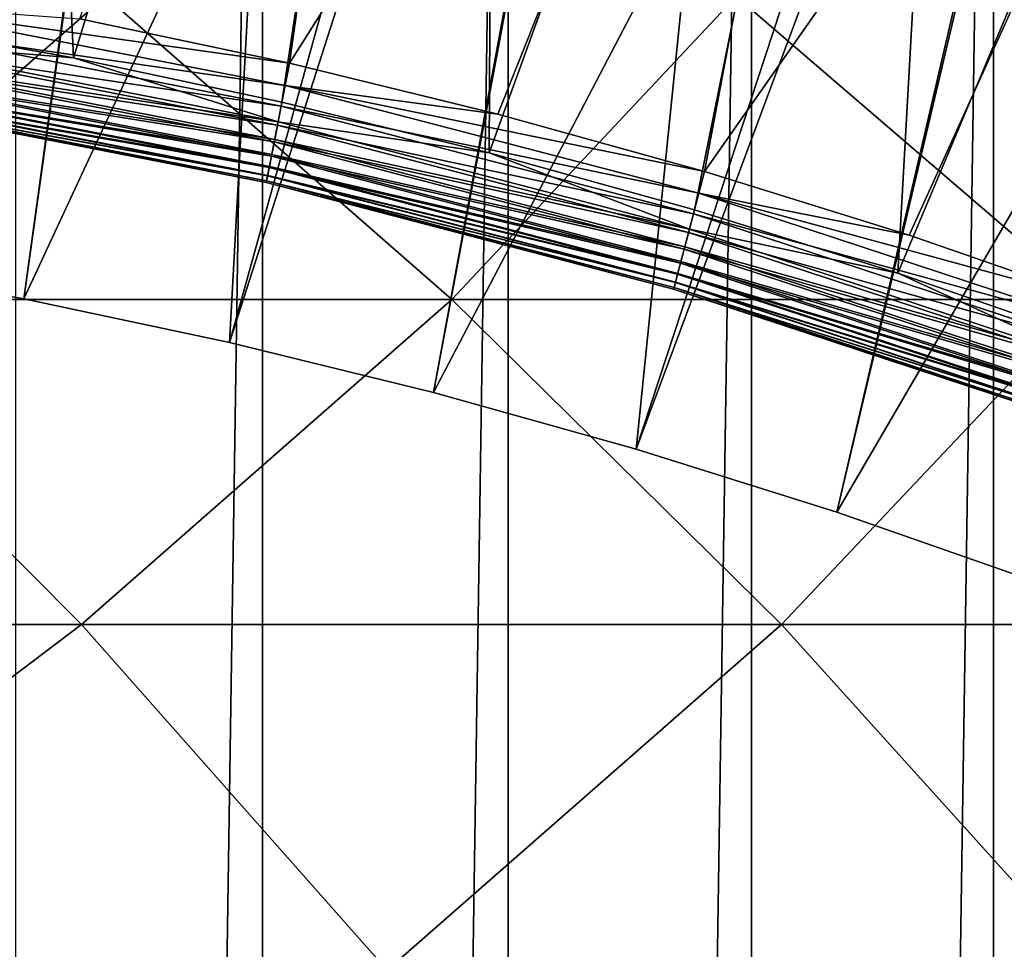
# Model space of a CAD drawing. Header units: metres. Extents: x -410 to 15, y -15 to 15.
# Tile 311 of 346: x 1.52 to 2.72, y 7.06 to 8.19. Entities that reach past the tile are written whole.
import ezdxf

# ---------------------------------------------------------------- set-up
doc = ezdxf.new("R2010")
doc.units = ezdxf.units.M
doc.layers.add('solid_508382', color=7, linetype='CONTINUOUS')

msp = doc.modelspace()

# ---------------------------------------------------------------- linework, layer by layer
at = {"layer": 'solid_508382'}
for points in [[(1.301156, 10.922774, -15.553847), (1.276885, 7.89744, -14.75), (1.94583, 10.82653, -15.553847)], [(1.94583, 10.82653, -15.553847), (1.276885, 7.89744, -14.75), (1.529273, 7.852472, -14.75)], [(1.94583, 10.82653, -15.553847), (1.529273, 7.852472, -14.75), (1.780098, 7.799439, -14.75)], [(1.94583, 10.82653, -15.553847), (1.780098, 7.799439, -14.75), (2.583668, 10.692271, -15.553847)], [(2.583668, 10.692271, -15.553847), (1.780098, 7.799439, -14.75), (2.02913, 7.738387, -14.75)], [(2.583668, 10.692271, -15.553847), (2.02913, 7.738387, -14.75), (2.276096, 7.66938, -14.75)], [(2.583668, 10.692271, -15.553847), (2.276096, 7.66938, -14.75), (3.212475, 10.520456, -15.553847)], [(3.212475, 10.520456, -15.553847), (2.276096, 7.66938, -14.75), (2.520739, 7.592488, -14.75)], [(3.212475, 10.520456, -15.553847), (2.520739, 7.592488, -14.75), (2.762811, 7.507788, -14.75)], [(1.519529, 9.985017, -32.299999), (1.820659, 9.93451, -32.299999), (1.51953, -9.985017, -32.299999)], [(1.334048, 8.192089, -5.710363), (1.589921, 8.146297, -5.710363), (1.509067, 9.936056, -4.7)], [(1.589921, 8.146297, -5.710363), (2.106335, 9.826793, -4.7), (1.509067, 9.936056, -4.7)], [(1.820659, 9.93451, -32.299999), (1.82066, -9.93451, -32.299999), (1.51953, -9.985017, -32.299999)], [(1.820659, 9.93451, -32.299999), (2.120005, 9.874987, -32.299999), (1.82066, -9.93451, -32.299999)], [(1.205523, 9.92707, -4.7), (1.802583, 9.836193, -4.7), (1.023157, 7.934302, -5.854701)], [(2.120005, 9.874987, -32.299999), (2.120007, -9.874987, -32.299999), (1.82066, -9.93451, -32.299999)], [(2.120005, 9.874987, -32.299999), (2.41685, 9.806572, -32.299999), (2.120007, -9.874987, -32.299999)], [(1.802583, 9.836193, -4.7), (1.276885, 7.89744, -5.854701), (1.023157, 7.934302, -5.854701)], [(1.802583, 9.836193, -4.7), (1.529273, 7.852472, -5.854701), (1.276885, 7.89744, -5.854701)], [(1.802583, 9.836193, -4.7), (2.393064, 9.709441, -4.7), (1.529273, 7.852472, -5.854701)], [(1.589921, 8.146297, -5.710363), (1.844234, 8.092515, -5.710363), (2.106335, 9.826793, -4.7)], [(1.844234, 8.092515, -5.710363), (2.096739, 8.030796, -5.710363), (2.106335, 9.826793, -4.7)], [(2.096739, 8.030796, -5.710363), (2.695889, 9.681667, -4.7), (2.106335, 9.826793, -4.7)], [(2.41685, 9.806572, -32.299999), (2.416852, -9.806572, -32.299999), (2.120007, -9.874987, -32.299999)], [(2.41685, 9.806572, -32.299999), (2.711841, 9.729098, -32.299999), (2.416852, -9.806572, -32.299999)], [(2.711841, 9.729098, -32.299999), (2.711843, -9.729098, -32.299999), (2.416852, -9.806572, -32.299999)], [(2.711841, 9.729098, -32.299999), (3.0047, 9.642673, -32.299999), (2.711843, -9.729098, -32.299999)], [(2.393064, 9.709441, -4.7), (1.780098, 7.799439, -5.854701), (1.529273, 7.852472, -5.854701)], [(2.393064, 9.709441, -4.7), (2.02913, 7.738387, -5.854701), (1.780098, 7.799439, -5.854701)], [(2.393064, 9.709441, -4.7), (2.974881, 9.547256, -4.7), (2.02913, 7.738387, -5.854701)], [(2.096739, 8.030796, -5.710363), (2.347188, 7.9612, -5.710363), (2.695889, 9.681667, -4.7)], [(2.347188, 7.9612, -5.710363), (2.595337, 7.883795, -5.710363), (2.695889, 9.681667, -4.7)], [(2.595337, 7.883795, -5.710363), (3.275591, 9.501211, -4.7), (2.695889, 9.681667, -4.7)], [(3.0047, 9.642673, -32.299999), (3.004702, -9.642672, -32.299999), (2.711843, -9.729098, -32.299999)], [(2.974881, 9.547256, -4.7), (2.276096, 7.66938, -5.854701), (2.02913, 7.738387, -5.854701)], [(2.974881, 9.547256, -4.7), (2.520739, 7.592488, -5.854701), (2.276096, 7.66938, -5.854701)], [(2.974881, 9.547256, -4.7), (3.545935, 9.350205, -4.7), (2.520739, 7.592488, -5.854701)], [(2.595337, 7.883795, -5.710363), (2.840942, 7.798657, -5.710363), (3.275591, 9.501211, -4.7)], [(2.04072, 9.475516, -15.1), (1.853462, 8.139885, -14.73972), (1.597625, 8.193939, -14.73972)], [(2.04072, 9.475516, -15.1), (2.608652, 9.335185, -15.1), (1.853462, 8.139885, -14.73972)], [(3.545935, 9.350205, -4.7), (2.762811, 7.507788, -5.854701), (2.520739, 7.592488, -5.854701)], [(2.608652, 9.335185, -15.1), (2.107481, 8.077845, -14.73972), (1.853462, 8.139885, -14.73972)], [(2.608652, 9.335185, -15.1), (2.359432, 8.007879, -14.73972), (2.107481, 8.077845, -14.73972)], [(2.608652, 9.335185, -15.1), (3.167322, 9.160679, -15.1), (2.359432, 8.007879, -14.73972)], [(3.167322, 9.160679, -15.1), (2.609068, 7.930058, -14.73972), (2.359432, 8.007879, -14.73972)], [(3.167322, 9.160679, -15.1), (2.856145, 7.844456, -14.73972), (2.609068, 7.930058, -14.73972)], [(0.792036, 8.221763, 123.720802), (1.205695, 7.851955, 123.939041), (1.629118, 8.221763, 122.053253)], [(1.205695, 7.851955, 123.939041), (2.051266, 7.851955, 122.254578), (1.629118, 8.221763, 122.053253)], [(1.336719, 8.212711, -14.730178), (1.848223, 8.112923, -14.730178), (1.333409, 8.187106, -14.716743)], [(1.336719, 8.212711, -14.730178), (1.597625, 8.193939, -14.73972), (1.853462, 8.139885, -14.73972)], [(1.336719, 8.212711, -14.730178), (1.853462, 8.139885, -14.73972), (1.848223, 8.112923, -14.730178)], [(1.629118, 8.221763, 122.053253), (2.051266, 7.851955, 122.254578), (2.398067, 8.221763, 120.35321)], [(2.051266, 7.851955, 122.254578), (2.828012, 7.851955, 120.5373), (2.398067, 8.221763, 120.35321)], [(2.398067, 8.221763, 120.35321), (2.828012, 7.851955, 120.5373), (3.097623, 8.221763, 118.623459)], [(1.330913, 8.167694, -5.727109), (1.589921, 8.146297, -5.710363), (1.334048, 8.192089, -5.710363)], [(1.333409, 8.187106, -14.716743), (1.84328, 8.087584, -14.716743), (1.330395, 8.163705, -14.699706)], [(1.848223, 8.112923, -14.730178), (1.84328, 8.087584, -14.716743), (1.333409, 8.187106, -14.716743)], [(1.328098, 8.145915, -5.747446), (1.839545, 8.068373, -5.727109), (1.330913, 8.167694, -5.727109)], [(1.330913, 8.167694, -5.727109), (1.839545, 8.068373, -5.727109), (1.589921, 8.146297, -5.710363)], [(1.330395, 8.163705, -14.699706), (1.838772, 8.064425, -14.699706), (1.327723, 8.143003, -14.679429)], [(1.84328, 8.087584, -14.716743), (1.838772, 8.064425, -14.699706), (1.330395, 8.163705, -14.699706)], [(1.327723, 8.143003, -14.679429), (1.83478, 8.043939, -14.679429), (1.325461, 8.125441, -14.65634)], [(1.325712, 8.12739, -5.77083), (1.835341, 8.04682, -5.747446), (1.328098, 8.145915, -5.747446)], [(1.838772, 8.064425, -14.699706), (1.83478, 8.043939, -14.679429), (1.327723, 8.143003, -14.679429)], [(1.328098, 8.145915, -5.747446), (1.835341, 8.04682, -5.747446), (1.839545, 8.068373, -5.727109)], [(1.839545, 8.068373, -5.727109), (1.844234, 8.092515, -5.710363), (1.589921, 8.146297, -5.710363)], [(1.848223, 8.112923, -14.730178), (1.853462, 8.139885, -14.73972), (2.107481, 8.077845, -14.73972)], [(1.325461, 8.125441, -14.65634), (1.831397, 8.026557, -14.65634), (1.323647, 8.111388, -14.630927)], [(1.323794, 8.112535, -5.796738), (1.831773, 8.028486, -5.77083), (1.325712, 8.12739, -5.77083)], [(1.83478, 8.043939, -14.679429), (1.831397, 8.026557, -14.65634), (1.325461, 8.125441, -14.65634)], [(1.325712, 8.12739, -5.77083), (1.831773, 8.028486, -5.77083), (1.835341, 8.04682, -5.747446)], [(1.323647, 8.111388, -14.630927), (1.828687, 8.01265, -14.630927), (1.322327, 8.101142, -14.603728)], [(1.322397, 8.10168, -5.824589), (1.828908, 8.013784, -5.796738), (1.323794, 8.112535, -5.796738)], [(1.831397, 8.026557, -14.65634), (1.828687, 8.01265, -14.630927), (1.323647, 8.111388, -14.630927)], [(1.323794, 8.112535, -5.796738), (1.828908, 8.013784, -5.796738), (1.831773, 8.028486, -5.77083)], [(1.848223, 8.112923, -14.730178), (2.352477, 7.981309, -14.730178), (1.84328, 8.087584, -14.716743)], [(1.848223, 8.112923, -14.730178), (2.107481, 8.077845, -14.73972), (2.359432, 8.007879, -14.73972)], [(1.848223, 8.112923, -14.730178), (2.359432, 8.007879, -14.73972), (2.352477, 7.981309, -14.730178)], [(1.321543, 8.095071, -5.85376), (1.321253, 8.092854, -5.883568), (1.825542, 7.996501, -5.85376)], [(1.825112, 7.994308, -14.546535), (1.825109, 7.994309, -5.883568), (1.321253, 8.092854, -5.883568)], [(1.825542, 7.996501, -5.85376), (1.321253, 8.092854, -5.883568), (1.825109, 7.994309, -5.883568)], [(1.321255, 8.092854, -14.546535), (1.825112, 7.994308, -14.546535), (1.321253, 8.092854, -5.883568)], [(1.321522, 8.09492, -14.575319), (1.825512, 7.996353, -14.575319), (1.321255, 8.092854, -14.546535)], [(1.825512, 7.996353, -14.575319), (1.825112, 7.994308, -14.546535), (1.321255, 8.092854, -14.546535)], [(1.322327, 8.101142, -14.603728), (1.826714, 8.00251, -14.603728), (1.321522, 8.09492, -14.575319)], [(1.826714, 8.00251, -14.603728), (1.825512, 7.996353, -14.575319), (1.321522, 8.09492, -14.575319)], [(1.321543, 8.095071, -5.85376), (1.826818, 8.003042, -5.824589), (1.322397, 8.10168, -5.824589)], [(1.321543, 8.095071, -5.85376), (1.825542, 7.996501, -5.85376), (1.826818, 8.003042, -5.824589)], [(1.828687, 8.01265, -14.630927), (1.826714, 8.00251, -14.603728), (1.322327, 8.101142, -14.603728)], [(1.322397, 8.10168, -5.824589), (1.826818, 8.003042, -5.824589), (1.828908, 8.013784, -5.796738)], [(1.839545, 8.068373, -5.727109), (2.096739, 8.030796, -5.710363), (1.844234, 8.092515, -5.710363)], [(1.84328, 8.087584, -14.716743), (2.345921, 7.95634, -14.716743), (1.838772, 8.064425, -14.699706)], [(2.352477, 7.981309, -14.730178), (2.345921, 7.95634, -14.716743), (1.84328, 8.087584, -14.716743)], [(1.835341, 8.04682, -5.747446), (2.340963, 7.937408, -5.727109), (1.839545, 8.068373, -5.727109)], [(1.839545, 8.068373, -5.727109), (2.340963, 7.937408, -5.727109), (2.096739, 8.030796, -5.710363)], [(1.838772, 8.064425, -14.699706), (2.339939, 7.933518, -14.699706), (1.83478, 8.043939, -14.679429)], [(2.345921, 7.95634, -14.716743), (2.339939, 7.933518, -14.699706), (1.838772, 8.064425, -14.699706)], [(1.831773, 8.028486, -5.77083), (2.335387, 7.91617, -5.747446), (1.835341, 8.04682, -5.747446)], [(1.835341, 8.04682, -5.747446), (2.335387, 7.91617, -5.747446), (2.340963, 7.937408, -5.727109)], [(1.83478, 8.043939, -14.679429), (2.334643, 7.913331, -14.679429), (1.831397, 8.026557, -14.65634)], [(2.339939, 7.933518, -14.699706), (2.334643, 7.913331, -14.679429), (1.83478, 8.043939, -14.679429)], [(1.831397, 8.026557, -14.65634), (2.330154, 7.896203, -14.65634), (1.828687, 8.01265, -14.630927)], [(1.828908, 8.013784, -5.796738), (2.330652, 7.898104, -5.77083), (1.831773, 8.028486, -5.77083)], [(2.334643, 7.913331, -14.679429), (2.330154, 7.896203, -14.65634), (1.831397, 8.026557, -14.65634)], [(1.831773, 8.028486, -5.77083), (2.330652, 7.898104, -5.77083), (2.335387, 7.91617, -5.747446)], [(2.340963, 7.937408, -5.727109), (2.347188, 7.9612, -5.710363), (2.096739, 8.030796, -5.710363)], [(1.828687, 8.01265, -14.630927), (2.326558, 7.882498, -14.630927), (1.826714, 8.00251, -14.603728)], [(1.826818, 8.003042, -5.824589), (2.326851, 7.883616, -5.796738), (1.828908, 8.013784, -5.796738)], [(2.330154, 7.896203, -14.65634), (2.326558, 7.882498, -14.630927), (1.828687, 8.01265, -14.630927)], [(1.828908, 8.013784, -5.796738), (2.326851, 7.883616, -5.796738), (2.330652, 7.898104, -5.77083)], [(1.825542, 7.996501, -5.85376), (1.825109, 7.994309, -5.883568), (2.322385, 7.866586, -5.85376)], [(1.825512, 7.996353, -14.575319), (2.322346, 7.866439, -14.575319), (1.825112, 7.994308, -14.546535)], [(1.826714, 8.00251, -14.603728), (2.323939, 7.872506, -14.603728), (1.825512, 7.996353, -14.575319)], [(2.323939, 7.872506, -14.603728), (2.322346, 7.866439, -14.575319), (1.825512, 7.996353, -14.575319)], [(1.825542, 7.996501, -5.85376), (2.324077, 7.873031, -5.824589), (1.826818, 8.003042, -5.824589)], [(1.825542, 7.996501, -5.85376), (2.322385, 7.866586, -5.85376), (2.324077, 7.873031, -5.824589)], [(2.326558, 7.882498, -14.630927), (2.323939, 7.872506, -14.603728), (1.826714, 8.00251, -14.603728)], [(1.826818, 8.003042, -5.824589), (2.324077, 7.873031, -5.824589), (2.326851, 7.883616, -5.796738)], [(2.352477, 7.981309, -14.730178), (2.359432, 8.007879, -14.73972), (2.609068, 7.930058, -14.73972)], [(2.321815, 7.864425, -14.546535), (2.321812, 7.864426, -5.883568), (1.825109, 7.994309, -5.883568)], [(2.322385, 7.866586, -5.85376), (1.825109, 7.994309, -5.883568), (2.321812, 7.864426, -5.883568)], [(1.825112, 7.994308, -14.546535), (2.321815, 7.864425, -14.546535), (1.825109, 7.994309, -5.883568)], [(2.322346, 7.866439, -14.575319), (2.321815, 7.864425, -14.546535), (1.825112, 7.994308, -14.546535)], [(2.352477, 7.981309, -14.730178), (2.847502, 7.818387, -14.730178), (2.345921, 7.95634, -14.716743)], [(2.352477, 7.981309, -14.730178), (2.609068, 7.930058, -14.73972), (2.856145, 7.844456, -14.73972)], [(2.352477, 7.981309, -14.730178), (2.856145, 7.844456, -14.73972), (2.847502, 7.818387, -14.730178)], [(2.340963, 7.937408, -5.727109), (2.595337, 7.883795, -5.710363), (2.347188, 7.9612, -5.710363)], [(2.345921, 7.95634, -14.716743), (2.839361, 7.79389, -14.716743), (2.339939, 7.933518, -14.699706)], [(2.847502, 7.818387, -14.730178), (2.839361, 7.79389, -14.716743), (2.345921, 7.95634, -14.716743)], [(2.335387, 7.91617, -5.747446), (2.8332, 7.775316, -5.727109), (2.340963, 7.937408, -5.727109)], [(2.340963, 7.937408, -5.727109), (2.8332, 7.775316, -5.727109), (2.595337, 7.883795, -5.710363)], [(2.339939, 7.933518, -14.699706), (2.831929, 7.771499, -14.699706), (2.334643, 7.913331, -14.679429)], [(2.839361, 7.79389, -14.716743), (2.831929, 7.771499, -14.699706), (2.339939, 7.933518, -14.699706)], [(2.334643, 7.913331, -14.679429), (2.825351, 7.751694, -14.679429), (2.330154, 7.896203, -14.65634)], [(2.330652, 7.898104, -5.77083), (2.826276, 7.754479, -5.747446), (2.335387, 7.91617, -5.747446)], [(2.831929, 7.771499, -14.699706), (2.825351, 7.751694, -14.679429), (2.334643, 7.913331, -14.679429)], [(2.335387, 7.91617, -5.747446), (2.826276, 7.754479, -5.747446), (2.8332, 7.775316, -5.727109)], [(1.529273, 7.852472, -5.854701), (1.529273, 7.852472, -14.75), (1.276885, 7.89744, -14.75)], [(1.276885, 7.89744, -5.854701), (1.529273, 7.852472, -5.854701), (1.276885, 7.89744, -14.75)], [(2.330154, 7.896203, -14.65634), (2.819774, 7.734889, -14.65634), (2.326558, 7.882498, -14.630927)], [(2.326851, 7.883616, -5.796738), (2.820393, 7.736754, -5.77083), (2.330652, 7.898104, -5.77083)], [(2.825351, 7.751694, -14.679429), (2.819774, 7.734889, -14.65634), (2.330154, 7.896203, -14.65634)], [(2.330652, 7.898104, -5.77083), (2.820393, 7.736754, -5.77083), (2.826276, 7.754479, -5.747446)], [(2.326558, 7.882498, -14.630927), (2.815308, 7.721444, -14.630927), (2.323939, 7.872506, -14.603728)], [(2.324077, 7.873031, -5.824589), (2.815672, 7.72254, -5.796738), (2.326851, 7.883616, -5.796738)], [(2.819774, 7.734889, -14.65634), (2.815308, 7.721444, -14.630927), (2.326558, 7.882498, -14.630927)], [(2.326851, 7.883616, -5.796738), (2.815672, 7.72254, -5.796738), (2.820393, 7.736754, -5.77083)], [(2.8332, 7.775316, -5.727109), (2.840942, 7.798657, -5.710363), (2.595337, 7.883795, -5.710363)], [(2.322385, 7.866586, -5.85376), (2.321812, 7.864426, -5.883568), (2.810124, 7.705832, -5.85376)], [(2.809416, 7.703712, -14.546535), (2.809418, 7.703712, -5.883568), (2.321812, 7.864426, -5.883568)], [(2.810124, 7.705832, -5.85376), (2.321812, 7.864426, -5.883568), (2.809418, 7.703712, -5.883568)], [(2.321815, 7.864425, -14.546535), (2.809416, 7.703712, -14.546535), (2.321812, 7.864426, -5.883568)], [(2.322346, 7.866439, -14.575319), (2.810076, 7.705688, -14.575319), (2.321815, 7.864425, -14.546535)], [(2.810076, 7.705688, -14.575319), (2.809416, 7.703712, -14.546535), (2.321815, 7.864425, -14.546535)], [(2.323939, 7.872506, -14.603728), (2.812054, 7.71164, -14.603728), (2.322346, 7.866439, -14.575319)], [(2.812054, 7.71164, -14.603728), (2.810076, 7.705688, -14.575319), (2.322346, 7.866439, -14.575319)], [(2.322385, 7.866586, -5.85376), (2.812225, 7.712155, -5.824589), (2.324077, 7.873031, -5.824589)], [(2.322385, 7.866586, -5.85376), (2.810124, 7.705832, -5.85376), (2.812225, 7.712155, -5.824589)], [(2.815308, 7.721444, -14.630927), (2.812054, 7.71164, -14.603728), (2.323939, 7.872506, -14.603728)], [(2.324077, 7.873031, -5.824589), (2.812225, 7.712155, -5.824589), (2.815672, 7.72254, -5.796738)], [(0.677898, 7.45558, 125.811516), (1.599637, 7.45558, 124.146873), (1.205695, 7.851955, 123.939041)], [(1.205695, 7.851955, 123.939041), (1.599637, 7.45558, 124.146873), (2.051266, 7.851955, 122.254578)], [(1.780098, 7.799439, -5.854701), (1.780098, 7.799439, -14.75), (1.529273, 7.852472, -14.75)], [(1.529273, 7.852472, -5.854701), (1.780098, 7.799439, -5.854701), (1.529273, 7.852472, -14.75)], [(1.599637, 7.45558, 124.146873), (2.453291, 7.45558, 122.446312), (2.051266, 7.851955, 122.254578)], [(2.051266, 7.851955, 122.254578), (2.453291, 7.45558, 122.446312), (2.828012, 7.851955, 120.5373)], [(2.453291, 7.45558, 122.446312), (3.237463, 7.45558, 120.712608), (2.828012, 7.851955, 120.5373)], [(2.02913, 7.738387, -5.854701), (2.02913, 7.738387, -14.75), (1.780098, 7.799439, -14.75)], [(1.780098, 7.799439, -5.854701), (2.02913, 7.738387, -5.854701), (1.780098, 7.799439, -14.75)], [(2.276096, 7.66938, -5.854701), (2.276096, 7.66938, -14.75), (2.02913, 7.738387, -14.75)], [(2.02913, 7.738387, -5.854701), (2.276096, 7.66938, -5.854701), (2.02913, 7.738387, -14.75)], [(2.520739, 7.592488, -5.854701), (2.520739, 7.592488, -14.75), (2.276096, 7.66938, -14.75)], [(2.276096, 7.66938, -5.854701), (2.520739, 7.592488, -5.854701), (2.276096, 7.66938, -14.75)], [(2.762811, 7.507788, -5.854701), (2.762811, 7.507788, -14.75), (2.520739, 7.592488, -14.75)], [(2.520739, 7.592488, -5.854701), (2.762811, 7.507788, -5.854701), (2.520739, 7.592488, -14.75)], [(0.677898, 7.45558, 125.811516), (1.042526, 7.033977, 126.023163), (1.599637, 7.45558, 124.146873)], [(1.042526, 7.033977, 126.023163), (1.972528, 7.033977, 124.343597), (1.599637, 7.45558, 124.146873)], [(1.599637, 7.45558, 124.146873), (1.972528, 7.033977, 124.343597), (2.453291, 7.45558, 122.446312)], [(1.972528, 7.033977, 124.343597), (2.833834, 7.033977, 122.627792), (2.453291, 7.45558, 122.446312)], [(2.453291, 7.45558, 122.446312), (2.833834, 7.033977, 122.627792), (3.237463, 7.45558, 120.712608)]]:
    msp.add_3dface(points, dxfattribs=at)

doc.saveas('drawing.dxf')
